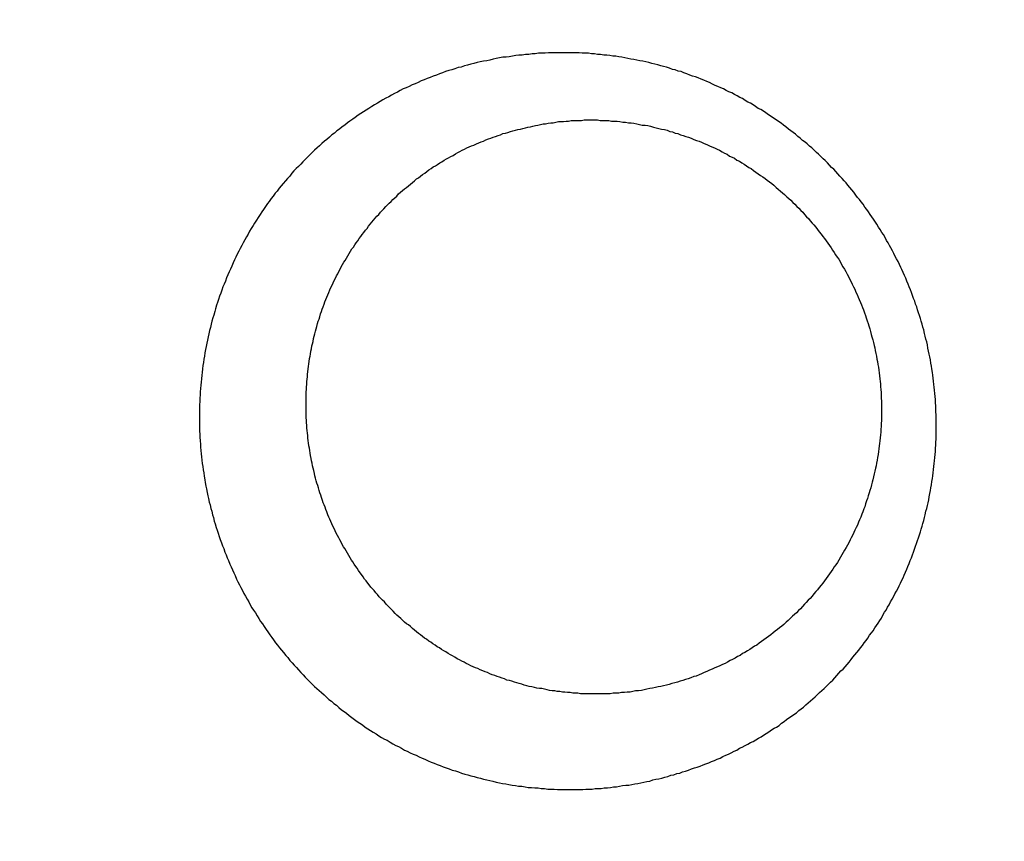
# Model space of a CAD drawing. Header units: millimetres. Extents: x 11979 to 23691, y 12825 to 41978.
# Tile 543 of 656: x 22047.68 to 22049.4, y 37964.89 to 37966.32. Entities that reach past the tile are written whole.
import ezdxf

# ---------------------------------------------------------------- set-up
doc = ezdxf.new("R2010")
doc.units = ezdxf.units.MM
for name, color, linetype in [('-LI-WIDOK', 2, 'Continuous'), ('-WYMIAR', 8, 'Continuous'), ('PROJEKTOWANE', 5, 'Continuous')]:
    doc.layers.add(name, color=color, linetype=linetype)
doc.styles.get("Standard").update_dxf_attribs({"font": 'arial.ttf'})
doc.dimstyles.new('CZA-KROPKA-50', dxfattribs={"dimtxt": 12, "dimasz": 1, "dimexe": 2, "dimexo": 25, "dimgap": 4, "dimtad": 1, "dimdec": 1, "dimrnd": 0.5, "dimzin": 9, "dimdsep": 46, "dimtxsty": 'Standard', "dimblk": 'CZA-KROPKA', "dimblk1": 'CZA-KROPKA', "dimblk2": 'CZA-KROPKA', "dimsah": 1, "dimcen": -20, "dimse1": 1, "dimse2": 1, "dimclrd": 8, "dimclre": 8, "dimclrt": 9, "dimadec": 0, "dimazin": 0, "dimtfac": 1, "dimtdec": 1, "dimtmove": 1, "dimatfit": 3, "dimldrblk": 'CZA-KROPKA', "dimfxl": 1, "dimtolj": 1, "dimtzin": 9, "dimarcsym": 0})

# ---------------------------------------------------------------- blocks, each defined once
blk = doc.blocks.new('CZA-KROPKA')
at = {"layer": '-WYMIAR', "linetype": 'ByBlock'}
for p, q in [((0, 10), (0, -10)), ((5, 0), (-5, 0))]:
    blk.add_line(p, q, dxfattribs=at)
at = {"layer": '-WYMIAR', "linetype": 'ByBlock', "const_width": 2.5}
blk.add_lwpolyline([(-1.25, 0, 1), (1.25, 0, 1)], format="xyb", close=True, dxfattribs=at)
blk = doc.blocks.new('*D1434')
at = {"layer": '-LI-WIDOK', "color": 8, "lineweight": -2}
blk.add_line((22263.2382, 39201.6492), (22263.2382, 37781.6492), dxfattribs=at)
at = {"layer": 'Defpoints', "color": 0}
for p in [(20999.741, 39202.6492), (22109.2678, 37780.6492), (22263.2382, 37780.6492)]:
    blk.add_point(p, dxfattribs=at)
at = {"layer": '-LI-WIDOK', "color": 8, "lineweight": -2}
for p, rotation in [((22263.2382, 39202.6492), 90), ((22263.2382, 37780.6492), 270)]:
    blk.add_blockref('CZA-KROPKA', p, dxfattribs=dict(at, rotation=rotation))
at = {"layer": '-LI-WIDOK', "color": 9, "insert": (22253.2136, 38491.6492), "char_height": 12, "attachment_point": 5, "rotation": 90}
blk.add_mtext('\\A1;1422', dxfattribs=at)
blk = doc.blocks.new('*D1455')
at = {"layer": '-LI-WIDOK', "color": 8, "lineweight": -2}
blk.add_line((20410.2678, 37626.682), (22108.2678, 37626.682), dxfattribs=at)
at = {"layer": 'Defpoints', "color": 0}
for p in [(20409.2678, 38054.6926), (22109.2678, 37730.6926), (22109.2678, 37626.682)]:
    blk.add_point(p, dxfattribs=at)
at = {"layer": '-LI-WIDOK', "color": 8, "lineweight": -2, "rotation": 180}
blk.add_blockref('CZA-KROPKA', (20409.2678, 37626.682), dxfattribs=at)
at = {"layer": '-LI-WIDOK', "color": 8, "lineweight": -2}
blk.add_blockref('CZA-KROPKA', (22109.2678, 37626.682), dxfattribs=at)
at = {"layer": '-LI-WIDOK', "color": 9, "insert": (21259.2678, 37636.8089), "char_height": 12, "attachment_point": 5}
blk.add_mtext('\\A1;1700', dxfattribs=at)
blk = doc.blocks.new('*D1456')
at = {"layer": '-LI-WIDOK', "color": 8, "lineweight": -2}
blk.add_line((19929.2678, 37596.4232), (22108.2678, 37596.4232), dxfattribs=at)
at = {"layer": 'Defpoints', "color": 0}
for p in [(19928.2678, 38054.6926), (22109.2678, 37730.6926), (22109.2678, 37596.4232)]:
    blk.add_point(p, dxfattribs=at)
at = {"layer": '-LI-WIDOK', "color": 8, "lineweight": -2, "rotation": 180}
blk.add_blockref('CZA-KROPKA', (19928.2678, 37596.4232), dxfattribs=at)
at = {"layer": '-LI-WIDOK', "color": 8, "lineweight": -2}
blk.add_blockref('CZA-KROPKA', (22109.2678, 37596.4232), dxfattribs=at)
at = {"layer": '-LI-WIDOK', "color": 9, "insert": (21018.7678, 37606.5501), "char_height": 12, "attachment_point": 5}
blk.add_mtext('\\A1;2181', dxfattribs=at)
blk = doc.blocks.new('Pisuar NOVA PRO ze zintegrowanym ceramicznym sitkiem')
for points in [[(0.013333, -0.226269, 0), (0.013333, -0.226215, 0), (0.013333, -0.226162, 0), (0.013333, -0.226108, 0), (0.013333, -0.226055, 0), (0.013343, -0.226001, 0), (0.013343, -0.225948, 0), (0.013343, -0.225895, 0), (0.013353, -0.225841, 0), (0.013353, -0.225788, 0), (0.013353, -0.225734, 0), (0.013363, -0.225681, 0), (0.013363, -0.225628, 0), (0.013373, -0.225575, 0), (0.013383, -0.225521, 0), (0.013383, -0.225468, 0), (0.013393, -0.225415, 0), (0.013403, -0.225362, 0), (0.013413, -0.225309, 0), (0.013413, -0.225256, 0), (0.013423, -0.225203, 0), (0.013433, -0.22515, 0), (0.013443, -0.225097, 0), (0.013453, -0.225044, 0), (0.013463, -0.224992, 0), (0.013473, -0.224939, 0), (0.013483, -0.224887, 0), (0.013503, -0.224834, 0), (0.013513, -0.224782, 0), (0.013523, -0.22473, 0), (0.013533, -0.224678, 0), (0.013553, -0.224626, 0), (0.013563, -0.224574, 0), (0.013583, -0.224522, 0), (0.013593, -0.22447, 0), (0.013613, -0.224419, 0), (0.013623, -0.224367, 0), (0.013643, -0.224316, 0), (0.013653, -0.224265, 0), (0.013673, -0.224214, 0), (0.013693, -0.224163, 0), (0.013713, -0.224112, 0), (0.013723, -0.224062, 0), (0.013743, -0.224011, 0), (0.013763, -0.223961, 0), (0.013783, -0.223911, 0), (0.013803, -0.223861, 0), (0.013823, -0.223811, 0), (0.013843, -0.223762, 0), (0.013863, -0.223712, 0), (0.013883, -0.223663, 0), (0.013913, -0.223614, 0), (0.013933, -0.223565, 0), (0.013953, -0.223517, 0), (0.013973, -0.223468, 0), (0.014003, -0.22342, 0), (0.014023, -0.223372, 0), (0.014053, -0.223324, 0), (0.014073, -0.223277, 0), (0.014103, -0.223229, 0), (0.014123, -0.223182, 0), (0.014153, -0.223135, 0), (0.014173, -0.223089, 0), (0.014203, -0.223042, 0), (0.014233, -0.222996, 0), (0.014253, -0.22295, 0), (0.014283, -0.222905, 0), (0.014313, -0.222859, 0), (0.014343, -0.222814, 0), (0.014373, -0.222769, 0), (0.014403, -0.222724, 0), (0.014423, -0.22268, 0), (0.014453, -0.222636, 0), (0.014493, -0.222592, 0), (0.014523, -0.222549, 0), (0.014553, -0.222505, 0), (0.014583, -0.222463, 0), (0.014613, -0.22242, 0), (0.014643, -0.222377, 0), (0.014673, -0.222335, 0), (0.014713, -0.222294, 0), (0.014743, -0.222252, 0), (0.014773, -0.222211, 0), (0.014813, -0.22217, 0), (0.014843, -0.222129, 0), (0.014883, -0.222089, 0), (0.014913, -0.222049, 0), (0.014953, -0.222009, 0), (0.014983, -0.22197, 0), (0.015023, -0.22193, 0), (0.015063, -0.221892, 0), (0.015093, -0.221853, 0), (0.015133, -0.221815, 0), (0.015173, -0.221777, 0), (0.015203, -0.22174, 0), (0.015243, -0.221702, 0), (0.015283, -0.221665, 0), (0.015323, -0.221629, 0), (0.015363, -0.221593, 0), (0.015403, -0.221557, 0), (0.015433, -0.221521, 0), (0.015473, -0.221486, 0), (0.015513, -0.221451, 0), (0.015553, -0.221416, 0), (0.015603, -0.221382, 0), (0.015643, -0.221348, 0), (0.015683, -0.221314, 0), (0.015723, -0.221281, 0), (0.015763, -0.221248, 0), (0.015803, -0.221216, 0), (0.015843, -0.221184, 0), (0.015893, -0.221152, 0), (0.015933, -0.22112, 0), (0.015973, -0.221089, 0), (0.016023, -0.221058, 0), (0.016063, -0.221028, 0), (0.016103, -0.220998, 0), (0.016153, -0.220968, 0), (0.016193, -0.220939, 0), (0.016233, -0.22091, 0), (0.016283, -0.220881, 0), (0.016323, -0.220853, 0), (0.016373, -0.220825, 0), (0.016423, -0.220798, 0), (0.016463, -0.220771, 0), (0.016513, -0.220744, 0), (0.016553, -0.220718, 0), (0.016603, -0.220692, 0), (0.016653, -0.220666, 0), (0.016693, -0.220641, 0), (0.016743, -0.220616, 0), (0.016793, -0.220592, 0), (0.016833, -0.220568, 0), (0.016883, -0.220544, 0), (0.016933, -0.220521, 0), (0.016983, -0.220498, 0), (0.017023, -0.220476, 0), (0.017073, -0.220454, 0), (0.017123, -0.220432, 0), (0.017173, -0.220411, 0), (0.017223, -0.22039, 0), (0.017273, -0.22037, 0), (0.017323, -0.22035, 0), (0.017373, -0.220331, 0), (0.017423, -0.220312, 0), (0.017473, -0.220293, 0), (0.017523, -0.220275, 0), (0.017573, -0.220257, 0), (0.017623, -0.220239, 0), (0.017673, -0.220222, 0), (0.017723, -0.220206, 0), (0.017773, -0.22019, 0), (0.017823, -0.220174, 0), (0.017873, -0.220158, 0), (0.017923, -0.220144, 0), (0.017973, -0.220129, 0), (0.018023, -0.220115, 0), (0.018073, -0.220101, 0), (0.018123, -0.220088, 0), (0.018183, -0.220076, 0), (0.018233, -0.220063, 0), (0.018283, -0.220051, 0), (0.018333, -0.22004, 0), (0.018383, -0.220029, 0), (0.018433, -0.220018, 0), (0.018493, -0.220008, 0), (0.018543, -0.219998, 0), (0.018593, -0.219989, 0), (0.018643, -0.21998, 0), (0.018703, -0.219972, 0), (0.018753, -0.219964, 0), (0.018803, -0.219957, 0), (0.018853, -0.219949, 0), (0.018913, -0.219943, 0), (0.018963, -0.219937, 0), (0.019013, -0.219931, 0), (0.019063, -0.219926, 0), (0.019123, -0.219921, 0), (0.019173, -0.219916, 0), (0.019223, -0.219912, 0), (0.019283, -0.219909, 0), (0.019333, -0.219906, 0), (0.019383, -0.219903, 0), (0.019443, -0.219901, 0), (0.019493, -0.219899, 0), (0.019543, -0.219898, 0), (0.019603, -0.219897, 0), (0.019653, -0.219897, 0), (0.019703, -0.219897, 0), (0.019763, -0.219897, 0), (0.019813, -0.219898, 0), (0.019863, -0.2199, 0), (0.019913, -0.219902, 0), (0.019973, -0.219904, 0), (0.020023, -0.219907, 0), (0.020073, -0.21991, 0), (0.020133, -0.219913, 0), (0.020183, -0.219917, 0), (0.020233, -0.219922, 0), (0.020293, -0.219927, 0), (0.020343, -0.219932, 0), (0.020393, -0.219938, 0), (0.020453, -0.219944, 0), (0.020503, -0.219951, 0), (0.020553, -0.219958, 0), (0.020603, -0.219965, 0), (0.020663, -0.219973, 0), (0.020713, -0.219982, 0), (0.020763, -0.21999, 0), (0.020823, -0.22, 0), (0.020873, -0.220009, 0), (0.020923, -0.220019, 0), (0.020973, -0.22003, 0), (0.021023, -0.220041, 0), (0.021083, -0.220052, 0), (0.021133, -0.220064, 0), (0.021183, -0.220076, 0), (0.021233, -0.220089, 0), (0.021283, -0.220102, 0), (0.021343, -0.220115, 0), (0.021393, -0.220129, 0), (0.021443, -0.220144, 0), (0.021493, -0.220158, 0), (0.021543, -0.220174, 0), (0.021593, -0.220189, 0), (0.021643, -0.220205, 0), (0.021693, -0.220222, 0), (0.021743, -0.220238, 0), (0.021793, -0.220256, 0), (0.021843, -0.220273, 0), (0.021893, -0.220291, 0), (0.021943, -0.22031, 0), (0.021993, -0.220329, 0), (0.022043, -0.220348, 0), (0.022093, -0.220368, 0), (0.022143, -0.220388, 0), (0.022193, -0.220408, 0), (0.022243, -0.220429, 0), (0.022293, -0.220451, 0), (0.022343, -0.220472, 0), (0.022393, -0.220494, 0), (0.022433, -0.220517, 0), (0.022483, -0.22054, 0), (0.022533, -0.220563, 0), (0.022583, -0.220587, 0), (0.022623, -0.220611, 0), (0.022673, -0.220635, 0), (0.022723, -0.22066, 0), (0.022773, -0.220686, 0), (0.022813, -0.220711, 0), (0.022863, -0.220737, 0), (0.022903, -0.220764, 0), (0.022953, -0.22079, 0), (0.023003, -0.220817, 0), (0.023043, -0.220845, 0), (0.023093, -0.220873, 0), (0.023133, -0.220901, 0), (0.023183, -0.22093, 0), (0.023223, -0.220958, 0), (0.023273, -0.220988, 0), (0.023313, -0.221017, 0), (0.023353, -0.221048, 0), (0.023403, -0.221078, 0), (0.023443, -0.221109, 0), (0.023483, -0.22114, 0), (0.023533, -0.221171, 0), (0.023573, -0.221203, 0), (0.023613, -0.221235, 0), (0.023653, -0.221268, 0), (0.023693, -0.2213, 0), (0.023743, -0.221333, 0), (0.023783, -0.221367, 0), (0.023823, -0.221401, 0), (0.023863, -0.221435, 0), (0.023903, -0.221469, 0), (0.023943, -0.221504, 0), (0.023983, -0.221539, 0), (0.024023, -0.221575, 0), (0.024063, -0.221611, 0), (0.024103, -0.221647, 0), (0.024143, -0.221683, 0), (0.024173, -0.22172, 0), (0.024213, -0.221757, 0), (0.024253, -0.221794, 0), (0.024293, -0.221832, 0), (0.024323, -0.22187, 0), (0.024363, -0.221908, 0), (0.024403, -0.221947, 0), (0.024433, -0.221986, 0), (0.024473, -0.222025, 0), (0.024513, -0.222064, 0), (0.024543, -0.222104, 0), (0.024583, -0.222144, 0), (0.024613, -0.222184, 0), (0.024643, -0.222225, 0), (0.024683, -0.222266, 0), (0.024713, -0.222307, 0), (0.024753, -0.222348, 0), (0.024783, -0.22239, 0), (0.024813, -0.222432, 0), (0.024843, -0.222474, 0), (0.024883, -0.222516, 0), (0.024913, -0.222559, 0), (0.024943, -0.222602, 0), (0.024973, -0.222645, 0), (0.025003, -0.222689, 0), (0.025033, -0.222732, 0), (0.025063, -0.222776, 0), (0.025093, -0.22282, 0), (0.025123, -0.222865, 0), (0.025153, -0.222909, 0), (0.025183, -0.222954, 0), (0.025203, -0.222999, 0), (0.025233, -0.223045, 0), (0.025263, -0.22309, 0), (0.025293, -0.223136, 0), (0.025313, -0.223182, 0), (0.025343, -0.223228, 0), (0.025373, -0.223275, 0), (0.025393, -0.223321, 0), (0.025423, -0.223368, 0), (0.025443, -0.223415, 0), (0.025473, -0.223462, 0), (0.025493, -0.22351, 0), (0.025513, -0.223557, 0), (0.025543, -0.223605, 0), (0.025563, -0.223653, 0), (0.025583, -0.223701, 0), (0.025603, -0.22375, 0), (0.025623, -0.223798, 0), (0.025653, -0.223847, 0), (0.025673, -0.223896, 0), (0.025693, -0.223945, 0), (0.025713, -0.223994, 0), (0.025733, -0.224044, 0), (0.025753, -0.224093, 0), (0.025763, -0.224143, 0), (0.025783, -0.224193, 0), (0.025803, -0.224243, 0), (0.025823, -0.224293, 0), (0.025843, -0.224343, 0), (0.025853, -0.224394, 0), (0.025873, -0.224444, 0), (0.025883, -0.224495, 0), (0.025903, -0.224546, 0), (0.025923, -0.224597, 0), (0.025933, -0.224648, 0), (0.025943, -0.224699, 0), (0.025963, -0.224751, 0), (0.025973, -0.224802, 0), (0.025983, -0.224854, 0), (0.026003, -0.224905, 0), (0.026013, -0.224957, 0), (0.026023, -0.225009, 0), (0.026033, -0.225061, 0), (0.026043, -0.225113, 0), (0.026053, -0.225166, 0), (0.026063, -0.225218, 0), (0.026073, -0.22527, 0), (0.026083, -0.225323, 0), (0.026093, -0.225375, 0), (0.026103, -0.225428, 0), (0.026113, -0.225481, 0), (0.026113, -0.225533, 0), (0.026123, -0.225586, 0), (0.026133, -0.225639, 0), (0.026133, -0.225692, 0), (0.026143, -0.225745, 0), (0.026143, -0.225798, 0), (0.026153, -0.225852, 0), (0.026153, -0.225905, 0), (0.026163, -0.225958, 0), (0.026163, -0.226011, 0), (0.026163, -0.226065, 0), (0.026173, -0.226118, 0), (0.026173, -0.226171, 0), (0.026173, -0.226225, 0), (0.026173, -0.226278, 0), (0.026173, -0.226332, 0), (0.026173, -0.226385, 0), (0.026173, -0.226439, 0), (0.026173, -0.226492, 0), (0.026173, -0.226546, 0), (0.026173, -0.226599, 0)], [(0.025003, -0.225899, 0), (0.025003, -0.22585, 0), (0.025003, -0.225801, 0), (0.024993, -0.225752, 0), (0.024993, -0.225702, 0), (0.024993, -0.225653, 0), (0.024993, -0.225604, 0), (0.024983, -0.225555, 0), (0.024983, -0.225506, 0), (0.024983, -0.225457, 0), (0.024973, -0.225408, 0), (0.024963, -0.225359, 0), (0.024963, -0.22531, 0), (0.024953, -0.225262, 0), (0.024953, -0.225213, 0), (0.024943, -0.225164, 0), (0.024933, -0.225116, 0), (0.024923, -0.225067, 0), (0.024913, -0.225019, 0), (0.024913, -0.22497, 0), (0.024903, -0.224922, 0), (0.024893, -0.224874, 0), (0.024873, -0.224826, 0), (0.024863, -0.224778, 0), (0.024853, -0.22473, 0), (0.024843, -0.224683, 0), (0.024833, -0.224635, 0), (0.024823, -0.224588, 0), (0.024803, -0.22454, 0), (0.024793, -0.224493, 0), (0.024773, -0.224446, 0), (0.024763, -0.224399, 0), (0.024743, -0.224353, 0), (0.024733, -0.224306, 0), (0.024713, -0.22426, 0), (0.024703, -0.224213, 0), (0.024683, -0.224167, 0), (0.024663, -0.224121, 0), (0.024643, -0.224076, 0), (0.024633, -0.22403, 0), (0.024613, -0.223985, 0), (0.024593, -0.223939, 0), (0.024573, -0.223894, 0), (0.024553, -0.22385, 0), (0.024533, -0.223805, 0), (0.024513, -0.223761, 0), (0.024493, -0.223716, 0), (0.024473, -0.223672, 0), (0.024443, -0.223629, 0), (0.024423, -0.223585, 0), (0.024403, -0.223542, 0), (0.024373, -0.223498, 0), (0.024353, -0.223456, 0), (0.024333, -0.223413, 0), (0.024303, -0.22337, 0), (0.024283, -0.223328, 0), (0.024253, -0.223286, 0), (0.024233, -0.223245, 0), (0.024203, -0.223203, 0), (0.024173, -0.223162, 0), (0.024153, -0.223121, 0), (0.024123, -0.22308, 0), (0.024093, -0.22304, 0), (0.024063, -0.222999, 0), (0.024033, -0.22296, 0), (0.024013, -0.22292, 0), (0.023983, -0.222881, 0), (0.023953, -0.222841, 0), (0.023923, -0.222803, 0), (0.023893, -0.222764, 0), (0.023863, -0.222726, 0), (0.023823, -0.222688, 0), (0.023793, -0.22265, 0), (0.023763, -0.222613, 0), (0.023733, -0.222576, 0), (0.023703, -0.222539, 0), (0.023663, -0.222503, 0), (0.023633, -0.222467, 0), (0.023603, -0.222431, 0), (0.023563, -0.222396, 0), (0.023533, -0.222361, 0), (0.023493, -0.222326, 0), (0.023463, -0.222291, 0), (0.023423, -0.222257, 0), (0.023393, -0.222223, 0), (0.023353, -0.22219, 0), (0.023313, -0.222157, 0), (0.023283, -0.222124, 0), (0.023243, -0.222092, 0), (0.023203, -0.22206, 0), (0.023173, -0.222028, 0), (0.023133, -0.221997, 0), (0.023093, -0.221966, 0), (0.023053, -0.221935, 0), (0.023013, -0.221905, 0), (0.022973, -0.221875, 0), (0.022933, -0.221845, 0), (0.022893, -0.221816, 0), (0.022853, -0.221788, 0), (0.022813, -0.221759, 0), (0.022773, -0.221731, 0), (0.022733, -0.221704, 0), (0.022693, -0.221676, 0), (0.022653, -0.22165, 0), (0.022613, -0.221623, 0), (0.022573, -0.221597, 0), (0.022533, -0.221572, 0), (0.022483, -0.221546, 0), (0.022443, -0.221522, 0), (0.022403, -0.221497, 0), (0.022363, -0.221473, 0), (0.022313, -0.22145, 0), (0.022273, -0.221427, 0), (0.022223, -0.221404, 0), (0.022183, -0.221382, 0), (0.022143, -0.22136, 0), (0.022093, -0.221338, 0), (0.022053, -0.221317, 0), (0.022003, -0.221297, 0), (0.021963, -0.221277, 0), (0.021913, -0.221257, 0), (0.021873, -0.221238, 0), (0.021823, -0.221219, 0), (0.021783, -0.221201, 0), (0.021733, -0.221183, 0), (0.021693, -0.221166, 0), (0.021643, -0.221149, 0), (0.021593, -0.221132, 0), (0.021553, -0.221116, 0), (0.021503, -0.221101, 0), (0.021453, -0.221085, 0), (0.021413, -0.221071, 0), (0.021363, -0.221056, 0), (0.021313, -0.221043, 0), (0.021263, -0.221029, 0), (0.021223, -0.221017, 0), (0.021173, -0.221004, 0), (0.021123, -0.220992, 0), (0.021073, -0.220981, 0), (0.021033, -0.22097, 0), (0.020983, -0.220959, 0), (0.020933, -0.220949, 0), (0.020883, -0.22094, 0), (0.020833, -0.220931, 0), (0.020793, -0.220922, 0), (0.020743, -0.220914, 0), (0.020693, -0.220906, 0), (0.020643, -0.220899, 0), (0.020593, -0.220892, 0), (0.020543, -0.220886, 0), (0.020493, -0.220881, 0), (0.020443, -0.220875, 0), (0.020403, -0.220871, 0), (0.020353, -0.220866, 0), (0.020303, -0.220862, 0), (0.020253, -0.220859, 0), (0.020203, -0.220856, 0), (0.020153, -0.220854, 0), (0.020103, -0.220852, 0), (0.020053, -0.220851, 0), (0.020003, -0.22085, 0), (0.019953, -0.22085, 0), (0.019903, -0.22085, 0), (0.019863, -0.220851, 0), (0.019813, -0.220852, 0), (0.019763, -0.220853, 0), (0.019713, -0.220856, 0), (0.019663, -0.220858, 0), (0.019613, -0.220861, 0), (0.019563, -0.220865, 0), (0.019513, -0.220869, 0), (0.019463, -0.220874, 0), (0.019413, -0.220879, 0), (0.019363, -0.220884, 0), (0.019323, -0.22089, 0), (0.019273, -0.220897, 0), (0.019223, -0.220904, 0), (0.019173, -0.220911, 0), (0.019123, -0.220919, 0), (0.019073, -0.220928, 0), (0.019023, -0.220937, 0), (0.018973, -0.220946, 0), (0.018933, -0.220956, 0), (0.018883, -0.220966, 0), (0.018833, -0.220977, 0), (0.018783, -0.220989, 0), (0.018733, -0.221, 0), (0.018693, -0.221013, 0), (0.018643, -0.221025, 0), (0.018593, -0.221039, 0), (0.018543, -0.221052, 0), (0.018503, -0.221066, 0), (0.018453, -0.221081, 0), (0.018403, -0.221096, 0), (0.018363, -0.221112, 0), (0.018313, -0.221128, 0), (0.018263, -0.221144, 0), (0.018223, -0.221161, 0), (0.018173, -0.221178, 0), (0.018133, -0.221196, 0), (0.018083, -0.221214, 0), (0.018033, -0.221233, 0), (0.017993, -0.221252, 0), (0.017943, -0.221272, 0), (0.017903, -0.221292, 0), (0.017853, -0.221313, 0), (0.017813, -0.221334, 0), (0.017763, -0.221355, 0), (0.017723, -0.221377, 0), (0.017683, -0.221399, 0), (0.017633, -0.221422, 0), (0.017593, -0.221446, 0), (0.017553, -0.221469, 0), (0.017503, -0.221493, 0), (0.017463, -0.221518, 0), (0.017423, -0.221543, 0), (0.017383, -0.221568, 0), (0.017333, -0.221594, 0), (0.017293, -0.22162, 0), (0.017253, -0.221647, 0), (0.017213, -0.221674, 0), (0.017173, -0.221702, 0), (0.017133, -0.221729, 0), (0.017093, -0.221758, 0), (0.017053, -0.221786, 0), (0.017013, -0.221816, 0), (0.016973, -0.221845, 0), (0.016933, -0.221875, 0), (0.016893, -0.221905, 0), (0.016853, -0.221936, 0), (0.016813, -0.221967, 0), (0.016783, -0.221998, 0), (0.016743, -0.22203, 0), (0.016703, -0.222062, 0), (0.016663, -0.222095, 0), (0.016633, -0.222128, 0), (0.016593, -0.222161, 0), (0.016563, -0.222195, 0), (0.016523, -0.222229, 0), (0.016483, -0.222263, 0), (0.016453, -0.222298, 0), (0.016413, -0.222333, 0), (0.016383, -0.222369, 0), (0.016353, -0.222404, 0), (0.016313, -0.22244, 0), (0.016283, -0.222477, 0), (0.016253, -0.222514, 0), (0.016213, -0.222551, 0), (0.016183, -0.222588, 0), (0.016153, -0.222626, 0), (0.016123, -0.222664, 0), (0.016093, -0.222703, 0), (0.016063, -0.222741, 0), (0.016033, -0.22278, 0), (0.016003, -0.22282, 0), (0.015973, -0.222859, 0), (0.015943, -0.222899, 0), (0.015913, -0.22294, 0), (0.015883, -0.22298, 0), (0.015853, -0.223021, 0), (0.015833, -0.223062, 0), (0.015803, -0.223104, 0), (0.015773, -0.223146, 0), (0.015753, -0.223188, 0), (0.015723, -0.22323, 0), (0.015703, -0.223272, 0), (0.015673, -0.223315, 0), (0.015653, -0.223358, 0), (0.015623, -0.223402, 0), (0.015603, -0.223445, 0), (0.015583, -0.223489, 0), (0.015553, -0.223533, 0), (0.015533, -0.223577, 0), (0.015513, -0.223622, 0), (0.015493, -0.223666, 0), (0.015473, -0.223711, 0), (0.015453, -0.223756, 0), (0.015433, -0.223802, 0), (0.015413, -0.223847, 0), (0.015393, -0.223893, 0), (0.015373, -0.223939, 0), (0.015353, -0.223985, 0), (0.015333, -0.224031, 0), (0.015313, -0.224078, 0), (0.015303, -0.224124, 0), (0.015283, -0.224171, 0), (0.015263, -0.224218, 0), (0.015253, -0.224265, 0), (0.015233, -0.224312, 0), (0.015223, -0.22436, 0), (0.015203, -0.224407, 0), (0.015193, -0.224455, 0), (0.015183, -0.224503, 0), (0.015163, -0.224551, 0), (0.015153, -0.224599, 0), (0.015143, -0.224647, 0), (0.015133, -0.224695, 0), (0.015123, -0.224744, 0), (0.015113, -0.224792, 0), (0.015103, -0.224841, 0), (0.015093, -0.22489, 0), (0.015083, -0.224939, 0), (0.015073, -0.224987, 0), (0.015063, -0.225036, 0), (0.015053, -0.225085, 0), (0.015053, -0.225135, 0), (0.015043, -0.225184, 0), (0.015033, -0.225233, 0), (0.015033, -0.225282, 0), (0.015023, -0.225332, 0), (0.015023, -0.225381, 0), (0.015013, -0.22543, 0), (0.015013, -0.22548, 0), (0.015013, -0.225529, 0), (0.015003, -0.225579, 0), (0.015003, -0.225628, 0), (0.015003, -0.225678, 0), (0.015003, -0.225728, 0), (0.015003, -0.225777, 0), (0.015003, -0.225827, 0)], [(0.015003, -0.225827, 0), (0.015003, -0.225872, 0), (0.015003, -0.225917, 0), (0.015003, -0.225962, 0), (0.015003, -0.226007, 0), (0.015003, -0.226052, 0), (0.015003, -0.226097, 0), (0.015013, -0.226142, 0), (0.015013, -0.226187, 0), (0.015013, -0.226232, 0), (0.015023, -0.226277, 0), (0.015023, -0.226322, 0), (0.015033, -0.226367, 0), (0.015033, -0.226411, 0), (0.015043, -0.226456, 0), (0.015043, -0.226501, 0), (0.015053, -0.226546, 0), (0.015053, -0.22659, 0), (0.015063, -0.226635, 0), (0.015073, -0.226679, 0), (0.015083, -0.226723, 0), (0.015093, -0.226768, 0), (0.015093, -0.226812, 0), (0.015103, -0.226856, 0), (0.015113, -0.2269, 0), (0.015123, -0.226944, 0), (0.015133, -0.226988, 0), (0.015143, -0.227032, 0), (0.015153, -0.227076, 0), (0.015173, -0.227119, 0), (0.015183, -0.227163, 0), (0.015193, -0.227206, 0), (0.015203, -0.227249, 0), (0.015223, -0.227292, 0), (0.015233, -0.227336, 0), (0.015243, -0.227378, 0), (0.015263, -0.227421, 0), (0.015273, -0.227464, 0), (0.015293, -0.227506, 0), (0.015303, -0.227549, 0), (0.015323, -0.227591, 0), (0.015333, -0.227633, 0), (0.015353, -0.227675, 0), (0.015373, -0.227717, 0), (0.015383, -0.227759, 0), (0.015403, -0.2278, 0), (0.015423, -0.227842, 0), (0.015443, -0.227883, 0), (0.015453, -0.227924, 0), (0.015473, -0.227965, 0), (0.015493, -0.228005, 0), (0.015513, -0.228046, 0), (0.015533, -0.228086, 0), (0.015553, -0.228126, 0), (0.015573, -0.228166, 0), (0.015593, -0.228206, 0), (0.015613, -0.228245, 0), (0.015643, -0.228285, 0), (0.015663, -0.228324, 0), (0.015683, -0.228363, 0), (0.015703, -0.228402, 0), (0.015733, -0.22844, 0), (0.015753, -0.228479, 0), (0.015773, -0.228517, 0), (0.015803, -0.228554, 0), (0.015823, -0.228592, 0), (0.015853, -0.22863, 0), (0.015873, -0.228667, 0), (0.015903, -0.228704, 0), (0.015923, -0.22874, 0), (0.015953, -0.228777, 0), (0.015973, -0.228813, 0), (0.016003, -0.228849, 0), (0.016033, -0.228885, 0), (0.016053, -0.22892, 0), (0.016083, -0.228955, 0), (0.016113, -0.22899, 0), (0.016143, -0.229025, 0), (0.016173, -0.22906, 0), (0.016203, -0.229094, 0), (0.016223, -0.229128, 0), (0.016253, -0.229162, 0), (0.016283, -0.229195, 0), (0.016313, -0.229228, 0), (0.016343, -0.229261, 0), (0.016373, -0.229294, 0), (0.016403, -0.229326, 0), (0.016443, -0.229358, 0), (0.016473, -0.22939, 0), (0.016503, -0.229421, 0), (0.016533, -0.229453, 0), (0.016563, -0.229484, 0), (0.016603, -0.229514, 0), (0.016633, -0.229545, 0), (0.016663, -0.229575, 0), (0.016693, -0.229604, 0), (0.016733, -0.229634, 0), (0.016763, -0.229663, 0), (0.016803, -0.229692, 0), (0.016833, -0.22972, 0), (0.016863, -0.229749, 0), (0.016903, -0.229777, 0), (0.016933, -0.229804, 0), (0.016973, -0.229832, 0), (0.017003, -0.229859, 0), (0.017043, -0.229885, 0), (0.017083, -0.229912, 0), (0.017113, -0.229938, 0), (0.017153, -0.229964, 0), (0.017193, -0.229989, 0), (0.017223, -0.230014, 0), (0.017263, -0.230039, 0), (0.017303, -0.230063, 0), (0.017333, -0.230088, 0), (0.017373, -0.230111, 0), (0.017413, -0.230135, 0), (0.017453, -0.230158, 0), (0.017493, -0.230181, 0), (0.017533, -0.230203, 0), (0.017563, -0.230225, 0), (0.017603, -0.230247, 0), (0.017643, -0.230268, 0), (0.017683, -0.230289, 0), (0.017723, -0.23031, 0), (0.017763, -0.230331, 0), (0.017803, -0.230351, 0), (0.017843, -0.23037, 0), (0.017883, -0.23039, 0), (0.017923, -0.230409, 0), (0.017963, -0.230427, 0), (0.018003, -0.230445, 0), (0.018043, -0.230463, 0), (0.018083, -0.230481, 0), (0.018123, -0.230498, 0), (0.018173, -0.230515, 0), (0.018213, -0.230531, 0), (0.018253, -0.230548, 0), (0.018293, -0.230563, 0), (0.018333, -0.230579, 0), (0.018373, -0.230594, 0), (0.018423, -0.230608, 0), (0.018463, -0.230622, 0), (0.018503, -0.230636, 0), (0.018543, -0.23065, 0), (0.018593, -0.230663, 0), (0.018633, -0.230676, 0), (0.018673, -0.230688, 0), (0.018713, -0.2307, 0), (0.018763, -0.230712, 0), (0.018803, -0.230723, 0), (0.018843, -0.230734, 0), (0.018893, -0.230744, 0), (0.018933, -0.230754, 0), (0.018973, -0.230764, 0), (0.019023, -0.230773, 0), (0.019063, -0.230782, 0), (0.019103, -0.230791, 0), (0.019153, -0.230799, 0), (0.019193, -0.230807, 0), (0.019243, -0.230814, 0), (0.019283, -0.230821, 0), (0.019323, -0.230828, 0), (0.019373, -0.230834, 0), (0.019413, -0.23084, 0), (0.019463, -0.230845, 0), (0.019503, -0.23085, 0), (0.019543, -0.230855, 0), (0.019593, -0.230859, 0), (0.019633, -0.230863, 0), (0.019683, -0.230866, 0), (0.019723, -0.230869, 0), (0.019773, -0.230872, 0), (0.019813, -0.230874, 0), (0.019863, -0.230876, 0), (0.019903, -0.230878, 0), (0.019953, -0.230879, 0), (0.019993, -0.230879, 0), (0.020033, -0.230879, 0), (0.020083, -0.230879, 0), (0.020123, -0.230879, 0), (0.020173, -0.230878, 0), (0.020213, -0.230877, 0), (0.020263, -0.230875, 0), (0.020303, -0.230873, 0), (0.020353, -0.23087, 0), (0.020393, -0.230867, 0), (0.020443, -0.230864, 0), (0.020483, -0.23086, 0), (0.020523, -0.230856, 0), (0.020573, -0.230851, 0), (0.020613, -0.230846, 0), (0.020663, -0.230841, 0), (0.020703, -0.230835, 0), (0.020753, -0.230829, 0), (0.020793, -0.230823, 0), (0.020843, -0.230816, 0), (0.020883, -0.230809, 0), (0.020923, -0.230801, 0), (0.020973, -0.230793, 0), (0.021013, -0.230784, 0), (0.021063, -0.230775, 0), (0.021103, -0.230766, 0), (0.021143, -0.230756, 0), (0.021193, -0.230746, 0), (0.021233, -0.230736, 0), (0.021273, -0.230725, 0), (0.021323, -0.230714, 0), (0.021363, -0.230702, 0), (0.021403, -0.23069, 0), (0.021453, -0.230678, 0), (0.021493, -0.230665, 0), (0.021533, -0.230652, 0), (0.021573, -0.230638, 0), (0.021623, -0.230624, 0), (0.021663, -0.23061, 0), (0.021703, -0.230595, 0), (0.021743, -0.23058, 0), (0.021793, -0.230564, 0), (0.021833, -0.230549, 0), (0.021873, -0.230532, 0), (0.021913, -0.230516, 0), (0.021953, -0.230498, 0), (0.021993, -0.230481, 0), (0.022043, -0.230463, 0), (0.022083, -0.230445, 0), (0.022123, -0.230426, 0), (0.022163, -0.230407, 0), (0.022203, -0.230388, 0), (0.022243, -0.230368, 0), (0.022283, -0.230348, 0), (0.022323, -0.230327, 0), (0.022363, -0.230307, 0), (0.022403, -0.230285, 0), (0.022443, -0.230264, 0), (0.022483, -0.230242, 0), (0.022523, -0.23022, 0), (0.022553, -0.230197, 0), (0.022593, -0.230174, 0), (0.022633, -0.230151, 0), (0.022673, -0.230127, 0), (0.022713, -0.230103, 0), (0.022753, -0.230078, 0), (0.022783, -0.230054, 0), (0.022823, -0.230029, 0), (0.022863, -0.230003, 0), (0.022893, -0.229977, 0), (0.022933, -0.229951, 0), (0.022973, -0.229925, 0), (0.023003, -0.229898, 0), (0.023043, -0.229871, 0), (0.023083, -0.229844, 0), (0.023113, -0.229816, 0), (0.023153, -0.229788, 0), (0.023183, -0.22976, 0), (0.023223, -0.229731, 0), (0.023253, -0.229702, 0), (0.023293, -0.229673, 0), (0.023323, -0.229643, 0), (0.023353, -0.229613, 0), (0.023393, -0.229583, 0), (0.023423, -0.229553, 0), (0.023453, -0.229522, 0), (0.023493, -0.229491, 0), (0.023523, -0.22946, 0), (0.023553, -0.229428, 0), (0.023583, -0.229396, 0), (0.023613, -0.229364, 0), (0.023643, -0.229331, 0), (0.023673, -0.229298, 0), (0.023713, -0.229265, 0), (0.023743, -0.229232, 0), (0.023773, -0.229198, 0), (0.023803, -0.229164, 0), (0.023823, -0.22913, 0), (0.023853, -0.229096, 0), (0.023883, -0.229061, 0), (0.023913, -0.229026, 0), (0.023943, -0.228991, 0), (0.023973, -0.228955, 0), (0.023993, -0.22892, 0), (0.024023, -0.228884, 0), (0.024053, -0.228848, 0), (0.024073, -0.228811, 0), (0.024103, -0.228774, 0), (0.024133, -0.228737, 0), (0.024153, -0.2287, 0), (0.024183, -0.228663, 0), (0.024203, -0.228625, 0), (0.024223, -0.228587, 0), (0.024253, -0.228549, 0), (0.024273, -0.228511, 0), (0.024303, -0.228472, 0), (0.024323, -0.228433, 0), (0.024343, -0.228394, 0), (0.024363, -0.228355, 0), (0.024383, -0.228315, 0), (0.024413, -0.228276, 0), (0.024433, -0.228236, 0), (0.024453, -0.228196, 0), (0.024473, -0.228156, 0), (0.024493, -0.228115, 0), (0.024513, -0.228075, 0), (0.024533, -0.228034, 0), (0.024553, -0.227993, 0), (0.024563, -0.227952, 0), (0.024583, -0.227911, 0), (0.024603, -0.227869, 0), (0.024623, -0.227828, 0), (0.024633, -0.227786, 0), (0.024653, -0.227744, 0), (0.024673, -0.227702, 0), (0.024683, -0.22766, 0), (0.024703, -0.227618, 0), (0.024713, -0.227575, 0), (0.024733, -0.227533, 0), (0.024743, -0.22749, 0), (0.024763, -0.227447, 0), (0.024773, -0.227404, 0), (0.024783, -0.227361, 0), (0.024803, -0.227318, 0), (0.024813, -0.227275, 0), (0.024823, -0.227231, 0), (0.024833, -0.227188, 0), (0.024843, -0.227144, 0), (0.024853, -0.227101, 0), (0.024863, -0.227057, 0), (0.024873, -0.227013, 0), (0.024883, -0.226969, 0), (0.024893, -0.226925, 0), (0.024903, -0.226881, 0), (0.024913, -0.226837, 0), (0.024923, -0.226793, 0), (0.024933, -0.226748, 0), (0.024933, -0.226704, 0), (0.024943, -0.226659, 0), (0.024953, -0.226615, 0), (0.024953, -0.226571, 0), (0.024963, -0.226526, 0), (0.024973, -0.226481, 0), (0.024973, -0.226437, 0), (0.024973, -0.226392, 0), (0.024983, -0.226347, 0), (0.024983, -0.226303, 0), (0.024993, -0.226258, 0), (0.024993, -0.226213, 0), (0.024993, -0.226168, 0), (0.024993, -0.226123, 0), (0.024993, -0.226079, 0), (0.025003, -0.226034, 0), (0.025003, -0.225989, 0), (0.025003, -0.225944, 0), (0.025003, -0.225899, 0)], [(0.026173, -0.226599, 0), (0.026173, -0.226656, 0), (0.026163, -0.226713, 0), (0.026163, -0.22677, 0), (0.026163, -0.226827, 0), (0.026153, -0.226884, 0), (0.026153, -0.226941, 0), (0.026143, -0.226998, 0), (0.026143, -0.227055, 0), (0.026133, -0.227111, 0), (0.026133, -0.227168, 0), (0.026123, -0.227225, 0), (0.026113, -0.227281, 0), (0.026103, -0.227338, 0), (0.026093, -0.227394, 0), (0.026093, -0.227451, 0), (0.026083, -0.227507, 0), (0.026073, -0.227563, 0), (0.026063, -0.227619, 0), (0.026043, -0.227675, 0), (0.026033, -0.227731, 0), (0.026023, -0.227787, 0), (0.026013, -0.227843, 0), (0.026003, -0.227898, 0), (0.025983, -0.227954, 0), (0.025973, -0.228009, 0), (0.025953, -0.228064, 0), (0.025943, -0.228119, 0), (0.025923, -0.228174, 0), (0.025913, -0.228229, 0), (0.025893, -0.228284, 0), (0.025873, -0.228338, 0), (0.025863, -0.228392, 0), (0.025843, -0.228447, 0), (0.025823, -0.228501, 0), (0.025803, -0.228554, 0), (0.025783, -0.228608, 0), (0.025763, -0.228661, 0), (0.025743, -0.228715, 0), (0.025723, -0.228768, 0), (0.025703, -0.228821, 0), (0.025683, -0.228873, 0), (0.025653, -0.228926, 0), (0.025633, -0.228978, 0), (0.025613, -0.22903, 0), (0.025583, -0.229082, 0), (0.025563, -0.229133, 0), (0.025543, -0.229185, 0), (0.025513, -0.229236, 0), (0.025483, -0.229287, 0), (0.025463, -0.229337, 0), (0.025433, -0.229388, 0), (0.025403, -0.229438, 0), (0.025383, -0.229488, 0), (0.025353, -0.229538, 0), (0.025323, -0.229587, 0), (0.025293, -0.229636, 0), (0.025263, -0.229685, 0), (0.025233, -0.229734, 0), (0.025203, -0.229782, 0), (0.025173, -0.22983, 0), (0.025143, -0.229878, 0), (0.025113, -0.229925, 0), (0.025083, -0.229973, 0), (0.025043, -0.23002, 0), (0.025013, -0.230066, 0), (0.024983, -0.230113, 0), (0.024953, -0.230159, 0), (0.024913, -0.230205, 0), (0.024883, -0.23025, 0), (0.024843, -0.230295, 0), (0.024813, -0.23034, 0), (0.024773, -0.230384, 0), (0.024743, -0.230429, 0), (0.024703, -0.230472, 0), (0.024663, -0.230516, 0), (0.024633, -0.230559, 0), (0.024593, -0.230602, 0), (0.024553, -0.230645, 0), (0.024513, -0.230687, 0), (0.024473, -0.230729, 0), (0.024433, -0.23077, 0), (0.024393, -0.230811, 0), (0.024353, -0.230852, 0), (0.024313, -0.230892, 0), (0.024273, -0.230932, 0), (0.024233, -0.230972, 0), (0.024193, -0.231011, 0), (0.024153, -0.23105, 0), (0.024113, -0.231089, 0), (0.024073, -0.231127, 0), (0.024023, -0.231164, 0), (0.023983, -0.231202, 0), (0.023943, -0.231239, 0), (0.023893, -0.231275, 0), (0.023853, -0.231311, 0), (0.023813, -0.231347, 0), (0.023763, -0.231382, 0), (0.023723, -0.231417, 0), (0.023673, -0.231452, 0), (0.023633, -0.231486, 0), (0.023583, -0.231519, 0), (0.023543, -0.231553, 0), (0.023493, -0.231586, 0), (0.023443, -0.231618, 0), (0.023403, -0.23165, 0), (0.023353, -0.231681, 0), (0.023303, -0.231713, 0), (0.023253, -0.231743, 0), (0.023203, -0.231774, 0), (0.023163, -0.231803, 0), (0.023113, -0.231833, 0), (0.023063, -0.231862, 0), (0.023013, -0.23189, 0), (0.022963, -0.231918, 0), (0.022913, -0.231946, 0), (0.022863, -0.231973, 0), (0.022813, -0.232, 0), (0.022763, -0.232026, 0), (0.022713, -0.232052, 0), (0.022663, -0.232077, 0), (0.022613, -0.232102, 0), (0.022563, -0.232127, 0), (0.022513, -0.232151, 0), (0.022453, -0.232174, 0), (0.022403, -0.232198, 0), (0.022353, -0.23222, 0), (0.022303, -0.232242, 0), (0.022253, -0.232264, 0), (0.022193, -0.232285, 0), (0.022143, -0.232306, 0), (0.022093, -0.232326, 0), (0.022033, -0.232346, 0), (0.021983, -0.232365, 0), (0.021933, -0.232384, 0), (0.021873, -0.232403, 0), (0.021823, -0.232421, 0), (0.021773, -0.232438, 0), (0.021713, -0.232455, 0), (0.021663, -0.232471, 0), (0.021603, -0.232487, 0), (0.021553, -0.232503, 0), (0.021493, -0.232518, 0), (0.021443, -0.232532, 0), (0.021383, -0.232546, 0), (0.021333, -0.23256, 0), (0.021273, -0.232573, 0), (0.021223, -0.232585, 0), (0.021163, -0.232597, 0), (0.021113, -0.232609, 0), (0.021053, -0.23262, 0), (0.021003, -0.23263, 0), (0.020943, -0.23264, 0), (0.020883, -0.23265, 0), (0.020833, -0.232659, 0), (0.020773, -0.232668, 0), (0.020723, -0.232676, 0), (0.020663, -0.232683, 0), (0.020603, -0.23269, 0), (0.020553, -0.232697, 0), (0.020493, -0.232703, 0), (0.020433, -0.232709, 0), (0.020383, -0.232714, 0), (0.020323, -0.232718, 0), (0.020263, -0.232723, 0), (0.020213, -0.232726, 0), (0.020153, -0.232729, 0), (0.020093, -0.232732, 0), (0.020043, -0.232734, 0), (0.019983, -0.232736, 0), (0.019923, -0.232737, 0), (0.019873, -0.232737, 0), (0.019813, -0.232738, 0), (0.019753, -0.232737, 0), (0.019693, -0.232736, 0), (0.019643, -0.232735, 0), (0.019583, -0.232733, 0), (0.019523, -0.232731, 0), (0.019473, -0.232728, 0), (0.019413, -0.232724, 0), (0.019353, -0.23272, 0), (0.019303, -0.232716, 0), (0.019243, -0.232711, 0), (0.019183, -0.232706, 0), (0.019133, -0.2327, 0), (0.019073, -0.232693, 0), (0.019013, -0.232686, 0), (0.018963, -0.232679, 0), (0.018903, -0.232671, 0), (0.018853, -0.232662, 0), (0.018793, -0.232654, 0), (0.018733, -0.232644, 0), (0.018683, -0.232634, 0), (0.018623, -0.232624, 0), (0.018573, -0.232613, 0), (0.018513, -0.232601, 0), (0.018453, -0.232589, 0), (0.018403, -0.232577, 0), (0.018343, -0.232564, 0), (0.018293, -0.232551, 0), (0.018233, -0.232537, 0), (0.018183, -0.232523, 0), (0.018123, -0.232508, 0), (0.018073, -0.232493, 0), (0.018013, -0.232477, 0), (0.017963, -0.232461, 0), (0.017903, -0.232444, 0), (0.017853, -0.232427, 0), (0.017803, -0.232409, 0), (0.017743, -0.232391, 0), (0.017693, -0.232373, 0), (0.017633, -0.232353, 0), (0.017583, -0.232334, 0), (0.017533, -0.232314, 0), (0.017473, -0.232294, 0), (0.017423, -0.232273, 0), (0.017373, -0.232251, 0), (0.017323, -0.23223, 0), (0.017263, -0.232207, 0), (0.017213, -0.232185, 0), (0.017163, -0.232162, 0), (0.017113, -0.232138, 0), (0.017063, -0.232114, 0), (0.017003, -0.23209, 0), (0.016953, -0.232065, 0), (0.016903, -0.232039, 0), (0.016853, -0.232014, 0), (0.016803, -0.231988, 0), (0.016753, -0.231961, 0), (0.016703, -0.231934, 0), (0.016653, -0.231906, 0), (0.016603, -0.231878, 0), (0.016553, -0.23185, 0), (0.016503, -0.231821, 0), (0.016463, -0.231792, 0), (0.016413, -0.231762, 0), (0.016363, -0.231732, 0), (0.016313, -0.231702, 0), (0.016263, -0.231671, 0), (0.016223, -0.23164, 0), (0.016173, -0.231608, 0), (0.016123, -0.231576, 0), (0.016083, -0.231543, 0), (0.016033, -0.23151, 0), (0.015983, -0.231477, 0), (0.015943, -0.231443, 0), (0.015893, -0.231409, 0), (0.015853, -0.231375, 0), (0.015803, -0.23134, 0), (0.015763, -0.231305, 0), (0.015723, -0.231269, 0), (0.015673, -0.231233, 0), (0.015633, -0.231196, 0), (0.015583, -0.23116, 0), (0.015543, -0.231123, 0), (0.015503, -0.231085, 0), (0.015463, -0.231047, 0), (0.015423, -0.231009, 0), (0.015373, -0.23097, 0), (0.015333, -0.230931, 0), (0.015293, -0.230892, 0), (0.015253, -0.230852, 0), (0.015213, -0.230812, 0), (0.015173, -0.230772, 0), (0.015133, -0.230731, 0), (0.015093, -0.23069, 0), (0.015063, -0.230649, 0), (0.015023, -0.230607, 0), (0.014983, -0.230565, 0), (0.014943, -0.230522, 0), (0.014903, -0.23048, 0), (0.014873, -0.230437, 0), (0.014833, -0.230393, 0), (0.014803, -0.23035, 0), (0.014763, -0.230306, 0), (0.014723, -0.230261, 0), (0.014693, -0.230217, 0), (0.014663, -0.230172, 0), (0.014623, -0.230127, 0), (0.014593, -0.230081, 0), (0.014553, -0.230035, 0), (0.014523, -0.229989, 0), (0.014493, -0.229943, 0), (0.014463, -0.229896, 0), (0.014423, -0.229849, 0), (0.014393, -0.229802, 0), (0.014363, -0.229754, 0), (0.014333, -0.229707, 0), (0.014303, -0.229659, 0), (0.014273, -0.22961, 0), (0.014243, -0.229562, 0), (0.014213, -0.229513, 0), (0.014193, -0.229464, 0), (0.014163, -0.229415, 0), (0.014133, -0.229365, 0), (0.014103, -0.229315, 0), (0.014083, -0.229265, 0), (0.014053, -0.229215, 0), (0.014023, -0.229165, 0), (0.014003, -0.229114, 0), (0.013973, -0.229063, 0), (0.013953, -0.229012, 0), (0.013933, -0.228961, 0), (0.013903, -0.228909, 0), (0.013883, -0.228857, 0), (0.013863, -0.228806, 0), (0.013833, -0.228753, 0), (0.013813, -0.228701, 0), (0.013793, -0.228649, 0), (0.013773, -0.228596, 0), (0.013753, -0.228543, 0), (0.013733, -0.22849, 0), (0.013713, -0.228437, 0), (0.013693, -0.228384, 0), (0.013673, -0.22833, 0), (0.013663, -0.228276, 0), (0.013643, -0.228222, 0), (0.013623, -0.228168, 0), (0.013603, -0.228114, 0), (0.013593, -0.22806, 0), (0.013573, -0.228006, 0), (0.013563, -0.227951, 0), (0.013543, -0.227896, 0), (0.013533, -0.227841, 0), (0.013513, -0.227787, 0), (0.013503, -0.227731, 0), (0.013493, -0.227676, 0), (0.013483, -0.227621, 0), (0.013463, -0.227565, 0), (0.013453, -0.22751, 0), (0.013443, -0.227454, 0), (0.013433, -0.227399, 0), (0.013423, -0.227343, 0), (0.013413, -0.227287, 0), (0.013403, -0.227231, 0), (0.013393, -0.227175, 0), (0.013393, -0.227118, 0), (0.013383, -0.227062, 0), (0.013373, -0.227006, 0), (0.013373, -0.226949, 0), (0.013363, -0.226893, 0), (0.013363, -0.226836, 0), (0.013353, -0.22678, 0), (0.013353, -0.226723, 0), (0.013343, -0.226667, 0), (0.013343, -0.22661, 0), (0.013343, -0.226553, 0), (0.013333, -0.226496, 0), (0.013333, -0.226439, 0), (0.013333, -0.226382, 0), (0.013333, -0.226326, 0), (0.013333, -0.226269, 0)]]:
    blk.add_polyline3d(points)

msp = doc.modelspace()

# ---------------------------------------------------------------- block references
at = {"layer": 'PROJEKTOWANE', "xscale": -100, "yscale": 100, "zscale": 100, "rotation": 270.0000000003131}
msp.add_blockref('Pisuar NOVA PRO ze zintegrowanym ceramicznym sitkiem', (22071.2678, 37963.6489), dxfattribs=at)

# ---------------------------------------------------------------- dimensions: what is measured, and where the dimension line sits
at = {"layer": '-LI-WIDOK'}
dim = msp.add_linear_dim(base=(22263.2382, 37780.6492), p1=(20999.741, 39202.6492), p2=(22109.2678, 37780.6492), angle=90, dimstyle='CZA-KROPKA-50', override={"dimfxl": 0, "dimfxlon": 1}, dxfattribs=at)
dim.commit()
dim.dimension.update_dxf_attribs({"geometry": '*D1434', "text_midpoint": (22253.2136, 38491.6492)})
for base, p1, picture, middle in [((22109.2678, 37596.4232), (19928.2678, 38054.6926), '*D1456', (21018.7678, 37606.5501)), ((22109.2678, 37626.682), (20409.2678, 38054.6926), '*D1455', (21259.2678, 37636.8089))]:
    dim = msp.add_linear_dim(base=base, p1=p1, p2=(22109.2678, 37730.6926), dimstyle='CZA-KROPKA-50', override={"dimfxl": 0, "dimfxlon": 1}, dxfattribs=at)
    dim.commit()
    dim.dimension.update_dxf_attribs({"geometry": picture, "text_midpoint": middle})

doc.saveas('drawing.dxf')
